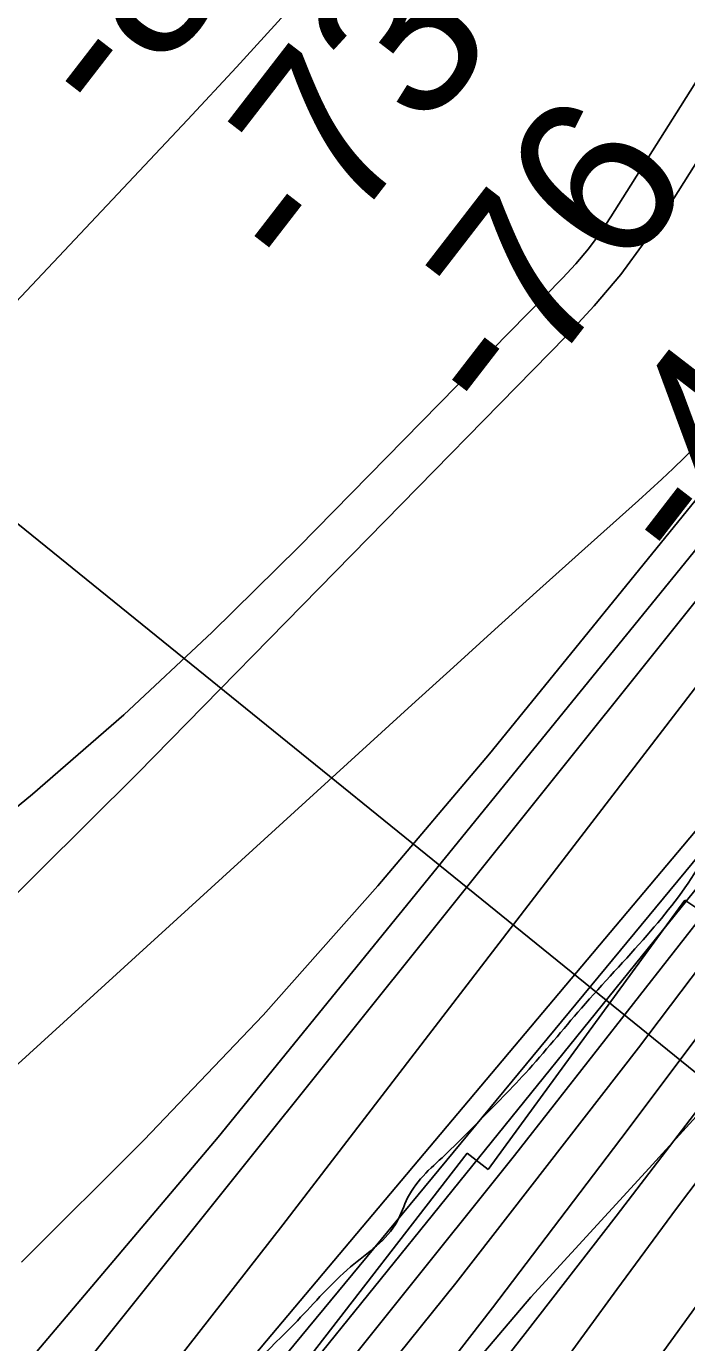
# Model space of a CAD drawing. Extents: x 3279314 to 3317160, y 734079 to 759431.
# Drawn here: x 3309530 to 3309801, y 739729 to 740269 of the extents above; entities that cross this region are included whole.
import ezdxf

# ---------------------------------------------------------------- set-up
doc = ezdxf.new("R2010")
doc.units = 0
for name, color, linetype in [('V-RIVR-EDGE', 7, 'Continuous'), ('V-RIVR-RANG', 7, 'Continuous'), ('V-RRAP-RVMT', 7, 'Continuous'), ('V-SITE-VEGE', 7, 'Continuous'), ('V-TOPO-DPTH', 7, 'Continuous'), ('V-TOPO-MAJR', 7, 'Continuous'), ('V-TOPO-MINR', 7, 'Continuous'), ('V-TOPO-WATR', 7, 'Continuous')]:
    doc.layers.add(name, color=color, linetype=linetype)

msp = doc.modelspace()

# ---------------------------------------------------------------- linework, layer by layer
at = {"layer": 'V-RIVR-EDGE'}
msp.add_spline([(3309406.57, 739469.1), (3309406.86, 739470.24), (3309409.6, 739480.7), (3309411.94, 739488.45), (3309415.44, 739490.39), (3309418.54, 739491.15), (3309422.42, 739489.98), (3309428.24, 739491.9), (3309433.69, 739499.26), (3309438.75, 739506.62), (3309450.41, 739518.22), (3309464.03, 739536.03), (3309476.87, 739555.77), (3309496.72, 739584.42), (3309506.06, 739597.97), (3309519.68, 739614.22), (3309546.5, 739639.37), (3309559.72, 739653.68), (3309570.21, 739663.74), (3309585.37, 739678.44), (3309605.6, 739702.43), (3309641.37, 739738.41), (3309663.14, 739760.46), (3309682.19, 739779.03), (3309686.48, 739788.71), (3309693.87, 739798.78), (3309702.81, 739807.29), (3309713.69, 739818.12), (3309734.69, 739839.78), (3309757.64, 739866.48), (3309784.47, 739896.28), (3309806.26, 739925.31), (3309824.16, 739949.7), (3309828.82, 739952.79), (3309833.87, 739956.65), (3309845.54, 739971.36), (3309857.6, 739986.07), (3309865.38, 739998.46), (3309886, 740025.17), (3309891.05, 740027.48), (3309901.91, 740028.23), (3309908.12, 740032.09), (3309917.06, 740039.05), (3309926.79, 740054.54), (3309932.25, 740063.83), (3309935.77, 740075.84), (3309938.15, 740097.17), (3309938.96, 740111.13), (3309941.3, 740118.49), (3309943.25, 740123.53), (3309947.53, 740128.17), (3309951.03, 740130.87), (3309951.81, 740133.98), (3309959.98, 740142.49), (3309961.15, 740148.3), (3309962.72, 740152.95), (3309965.05, 740156.43), (3309967.78, 740162.63), (3309974.79, 740173.09), (3309975.58, 740178.51), (3309979.86, 740187.03), (3309982.99, 740198.27), (3309983.8, 740212.23), (3309990.43, 740225.4), (3309997.84, 740242.83), (3310002.91, 740253.68), (3310002.53, 740257.95), (3310003.33, 740265.31), (3310006.04, 740266.08), (3310008.37, 740266.08), (3310011.48, 740270.33), (3310020.05, 740286.21), (3310046.13, 740325.7), (3310059.77, 740350.88), (3310067.17, 740364.43), (3310064.86, 740370.26), (3310064.1, 740378.01), (3310064.89, 740384.99), (3310067.63, 740395.07), (3310071.92, 740404.36), (3310077.75, 740407.45), (3310083.56, 740407.05), (3310091.71, 740406.25), (3310100.25, 740410.89), (3310108.41, 740417.07), (3310115.41, 740425.59), (3310118.91, 740428.29), (3310123.17, 740429.06), (3310128.6, 740429.04), (3310138.69, 740431.35), (3310142.57, 740432.5), (3310149.96, 740439.07), (3310155.39, 740440.22), (3310158.1, 740440.22), (3310163.14, 740440.2), (3310171.68, 740440.18), (3310184.1, 740445.58), (3310197.69, 740453.69), (3310207.02, 740461.43), (3310214.79, 740469.16), (3310221, 740471.47), (3310225.28, 740473.4), (3310231.12, 740483.47), (3310240.45, 740492.37), (3310249.38, 740497.77), (3310258.69, 740499.69), (3310262.19, 740502.78), (3310266.86, 740511.3), (3310274.64, 740520.2), (3310283.2, 740529.88), (3310284.76, 740533.75), (3310284.78, 740540.73), (3310286.72, 740544.22), (3310293.72, 740549.63), (3310302.27, 740557.36), (3310312.77, 740569.36), (3310318.22, 740579.43), (3310320.57, 740589.12), (3310322.14, 740597.26), (3310326.04, 740604.23), (3310334.6, 740615.07), (3310347.44, 740633.26), (3310363.77, 740648.73), (3310366.88, 740654.54), (3310368.46, 740664.62), (3310368.48, 740672.77), (3310370.04, 740676.64), (3310379.76, 740687.09), (3310387.54, 740696.76), (3310394.93, 740706.83), (3310396.5, 740713.03), (3310398.84, 740719.62), (3310401.96, 740724.26), (3310405.85, 740728.52), (3310409.74, 740736.26), (3310412.88, 740750.99), (3310413.3, 740761.07), (3310417.21, 740774.25), (3310421.5, 740785.87), (3310418.81, 740794.41), (3310418.05, 740800.23), (3310418.83, 740804.5), (3310424.28, 740811.85), (3310428.56, 740819.21), (3310430.52, 740825.41), (3310428.59, 740831.23), (3310427.44, 740836.27), (3310427.83, 740837.44), (3310433.27, 740839.36), (3310439.09, 740842.45), (3310443.37, 740846.7), (3310443.38, 740851.36), (3310441.46, 740858.34), (3310441.47, 740863), (3310444.2, 740869.2), (3310451.2, 740876.16), (3310463.25, 740888.54), (3310473.36, 740900.54), (3310478.43, 740910.22), (3310484.27, 740921.06), (3310487, 740926.48), (3310491.27, 740930.35), (3310495.94, 740934.99), (3310496.34, 740938.1), (3310497.9, 740943.91), (3310501.79, 740948.55), (3310508.01, 740955.13), (3310516.57, 740967.91), (3310525.14, 740982.23), (3310533.32, 740995.01), (3310538.01, 741009.35), (3310543.08, 741023.68), (3310547.76, 741031.82), (3310553.99, 741042.27), (3310555.56, 741051.58), (3310558.31, 741064.75), (3310560.26, 741067.85), (3310564.92, 741070.17), (3310568.02, 741072.49), (3310568.03, 741076.75), (3310566.87, 741078.31), (3310564.55, 741079.86), (3310564.17, 741081.8), (3310567.3, 741092.65), (3310574.31, 741104.27), (3310580.92, 741111.23), (3310588.7, 741123.24), (3310593.37, 741129.04), (3310595.72, 741136.79), (3310601.17, 741145.7), (3310601.18, 741151.52), (3310604.68, 741155.38), (3310613.62, 741163.51), (3310615.97, 741173.97), (3310617.54, 741180.95), (3310627.27, 741194.5), (3310627.29, 741200.31), (3310629.23, 741204.19), (3310633.12, 741206.5), (3310639.34, 741213.08), (3310643.62, 741219.66), (3310646.36, 741227.8), (3310646.76, 741234), (3310654.16, 741246.4), (3310668.97, 741277.38), (3310677.93, 741294.81), (3310684.55, 741304.49), (3310688.05, 741309.14), (3310690, 741313.01), (3310694.7, 741331.61), (3310699.77, 741344.79), (3310707.55, 741354.46), (3310720.39, 741368.78), (3310732.06, 741385.81), (3310733.63, 741393.95), (3310733.27, 741402.1), (3310734.83, 741406.75), (3310740.27, 741412.16), (3310743, 741417.2), (3310747.15, 741422.06)], degree=3, dxfattribs=at)
at = {"layer": 'V-RIVR-RANG'}
msp.add_line((3310092.22, 739606.65), (3309113.28, 740399.92), dxfattribs=at)
at = {"layer": 'V-RRAP-RVMT'}
for p, q in [((3309799.98, 739910.61), (3309719.39, 739800.33)), ((3309805.64, 739906.88), (3309799.98, 739910.61)), ((3309710.91, 739806.97), (3309627.79, 739699.69)), ((3309719.39, 739800.33), (3309710.91, 739806.97))]:
    msp.add_line(p, q, dxfattribs=at)
at = {"layer": 'V-SITE-VEGE'}
for p, q in [((3309834.08, 739854.5), (3309785.39, 739800.95)), ((3309785.39, 739800.95), (3309736.92, 739748.08)), ((3309736.92, 739748.08), (3309688.9, 739691.62))]:
    msp.add_line(p, q, dxfattribs=at)
at = {"layer": 'V-TOPO-DPTH'}
for p, q in [((3309829.16, 740105.13), (3309719.93, 739970.63)), ((3309719.93, 739970.63), (3309829.16, 740105.13)), ((3309719.93, 739970.63), (3309674.3, 739916.51)), ((3309674.3, 739916.51), (3309719.93, 739970.63)), ((3309674.3, 739916.51), (3309627.38, 739863.58)), ((3309627.38, 739863.58), (3309674.3, 739916.51)), ((3309627.38, 739863.58), (3309578.54, 739812.42)), ((3309578.54, 739812.42), (3309627.38, 739863.58)), ((3309578.54, 739812.42), (3309528.41, 739762.44)), ((3309528.41, 739762.44), (3309578.54, 739812.42))]:
    msp.add_line(p, q, dxfattribs=at)
for points in [[(3309352.93, 739469.07), (3309291.22, 739469.04), (3309359.83, 739536.55), (3309446.04, 739625.95), (3309528.67, 739718.66), (3309608.92, 739813.59), (3309831.12, 740087.21), (3309839.44, 740097.78), (3309847.53, 740108.52), (3309855.29, 740119.5), (3309862.83, 740130.64), (3310006.82, 740350.88), (3310084.55, 740473.24), (3310160.08, 740596.89), (3310232.34, 740722.49), (3310302.41, 740849.39), (3310513.38, 741243.62), (3311048.55, 742381.01)], [(3309291.22, 739469.04), (3309359.83, 739536.55), (3309446.04, 739625.95), (3309528.67, 739718.66), (3309608.92, 739813.59), (3309831.12, 740087.21), (3309839.44, 740097.78), (3309847.53, 740108.52), (3309855.29, 740119.5), (3309862.83, 740130.64), (3310006.82, 740350.88), (3310084.55, 740473.24), (3310160.08, 740596.89), (3310232.34, 740722.49), (3310302.41, 740849.39), (3310513.38, 741243.62), (3311048.55, 742381.01)], [(3311094.64, 742380.88), (3310637.07, 741273.78), (3310631.81, 741261.21), (3310626.48, 741248.66), (3310621.03, 741236.17), (3310615.51, 741223.7), (3310604.97, 741200.16), (3310604.66, 741199.5), (3310604.33, 741198.84), (3310603.97, 741198.2), (3310603.6, 741197.56), (3309964.33, 740149.12), (3309955.14, 740134.26), (3309945.82, 740119.47), (3309936.31, 740104.81), (3309926.67, 740090.24), (3309908.53, 740063.18), (3309907.85, 740062.2), (3309907.15, 740061.24), (3309906.42, 740060.3), (3309905.67, 740059.38), (3309408.91, 739469.1)], [(3311094.64, 742380.88), (3310637.07, 741273.78), (3310631.81, 741261.21), (3310626.48, 741248.66), (3310621.03, 741236.17), (3310615.51, 741223.7), (3310604.97, 741200.16), (3310604.66, 741199.5), (3310604.33, 741198.84), (3310603.97, 741198.2), (3310603.6, 741197.56), (3309964.33, 740149.12), (3309955.14, 740134.26), (3309945.82, 740119.47), (3309936.31, 740104.81), (3309926.67, 740090.24), (3309908.53, 740063.18), (3309907.85, 740062.2), (3309907.15, 740061.24), (3309906.42, 740060.3), (3309905.67, 740059.38), (3309408.91, 739469.1), (3309439.31, 739469.12)], [(3310986.12, 741984.7), (3310648.23, 741215.56), (3310640.99, 741199.66), (3310633.48, 741183.9), (3310625.55, 741168.35), (3310617.34, 741152.93), (3310507, 740952.19), (3310441.94, 740837.39), (3310374.93, 740723.78), (3310305, 740611.95), (3310233.11, 740501.31), (3309944.14, 740068.94), (3309936.02, 740057.02), (3309927.76, 740045.2), (3309919.31, 740033.52), (3309910.71, 740021.93), (3309781, 739850.2), (3309706.23, 739753.83), (3309629.83, 739658.8), (3309551, 739565.78), (3309470.53, 739474.11), (3309466.05, 739469.13), (3309439.31, 739469.12)], [(3309408.91, 739469.1), (3309352.93, 739469.07), (3309833.29, 740069.11), (3309845.49, 740084.78), (3309857.39, 740100.67), (3309868.85, 740116.89), (3309880.01, 740133.32), (3310262.28, 740713.29), (3310315.22, 740795.83), (3310366.76, 740879.21), (3310416.21, 740963.85), (3310464.26, 741049.32), (3310534.3, 741177.62), (3310546.06, 741199.69), (3310557.53, 741221.91), (3310568.55, 741244.35), (3310579.27, 741266.94), (3310800.11, 741744.33)], [(3310800.11, 741744.33), (3310579.27, 741266.94), (3310568.55, 741244.35), (3310557.53, 741221.91), (3310546.06, 741199.69), (3310534.3, 741177.62), (3310464.26, 741049.32), (3310416.21, 740963.85), (3310366.76, 740879.21), (3310315.22, 740795.83), (3310262.28, 740713.29), (3309880.01, 740133.32), (3309868.85, 740116.89), (3309857.39, 740100.67), (3309845.49, 740084.78), (3309833.29, 740069.11), (3309352.93, 739469.07)], [(3309439.31, 739469.12), (3309526.6, 739572.93), (3309614.31, 739679.66), (3309907.62, 740042.78), (3309912.04, 740048.39), (3309916.35, 740054.08), (3309920.51, 740059.88), (3309924.57, 740065.75), (3310036.7, 740232.68), (3310095.95, 740322.57), (3310154.13, 740413.14), (3310210.72, 740504.71), (3310266.25, 740596.95), (3310609.24, 741178.19), (3310613.23, 741185.22), (3310617.05, 741192.33), (3310620.63, 741199.57), (3310624.05, 741206.89), (3310732.31, 741449.7)], [(3309439.31, 739469.12), (3309526.6, 739572.93), (3309614.31, 739679.66), (3309907.62, 740042.78), (3309912.04, 740048.39), (3309916.35, 740054.08), (3309920.51, 740059.88), (3309924.57, 740065.75), (3310036.7, 740232.68), (3310095.95, 740322.57), (3310154.13, 740413.14), (3310210.72, 740504.71), (3310266.25, 740596.95), (3310609.24, 741178.19), (3310613.23, 741185.22), (3310617.05, 741192.33), (3310620.63, 741199.57), (3310624.05, 741206.89), (3310732.31, 741449.7)]]:
    msp.add_lwpolyline(points, dxfattribs=at)
at = {"layer": 'V-TOPO-MAJR'}
for points in [[(3309565.2, 739469.18), (3309592.72, 739504.71), (3309661.4, 739597.33), (3309747.86, 739717.86), (3309772.07, 739751.21), (3309796.53, 739784.38), (3309821.36, 739817.27), (3309846.44, 739849.98), (3309859.67, 739867.04), (3309878.2, 739891.17), (3309896.55, 739915.43), (3309914.65, 739939.88), (3309932.58, 739964.46), (3309950.22, 739989.24), (3309967.64, 740014.18), (3309984.71, 740039.36), (3310001.57, 740064.68), (3310157.19, 740301.97), (3310249.08, 740442.47)], [(3309292.98, 739630.1), (3309688.19, 739990.61), (3309705.19, 740006.08), (3309722.22, 740021.52), (3309739.28, 740036.92), (3309756.37, 740052.29), (3309780.99, 740074.38), (3309785.76, 740078.71), (3309790.51, 740083.06), (3309795.2, 740087.47), (3309799.87, 740091.91), (3309804.43, 740096.45)]]:
    msp.add_lwpolyline(points, dxfattribs=at)
at = {"layer": 'V-TOPO-MINR'}
for p, q in [((3309719.93, 739970.63), (3309829.16, 740105.13)), ((3309674.3, 739916.51), (3309719.93, 739970.63)), ((3309627.38, 739863.58), (3309674.3, 739916.51)), ((3309578.54, 739812.42), (3309627.38, 739863.58)), ((3309528.41, 739762.44), (3309578.54, 739812.42))]:
    msp.add_line(p, q, dxfattribs=at)
for points in [[(3309291.22, 739469.04), (3309359.83, 739536.55), (3309446.04, 739625.95), (3309528.67, 739718.66), (3309608.92, 739813.59), (3309831.12, 740087.21), (3309839.44, 740097.78), (3309847.53, 740108.52), (3309855.29, 740119.5), (3309862.83, 740130.64), (3310006.82, 740350.88), (3310084.55, 740473.24), (3310160.08, 740596.89), (3310232.34, 740722.49), (3310302.41, 740849.39), (3310513.38, 741243.62), (3311048.55, 742381.01)], [(3309408.91, 739469.1), (3309905.67, 740059.38), (3309906.42, 740060.3), (3309907.15, 740061.24), (3309907.85, 740062.2), (3309908.53, 740063.18), (3309926.67, 740090.24), (3309936.31, 740104.81), (3309945.82, 740119.47), (3309955.14, 740134.26), (3309964.33, 740149.12), (3310603.6, 741197.56), (3310603.97, 741198.2), (3310604.33, 741198.84), (3310604.66, 741199.5), (3310604.97, 741200.16), (3310615.51, 741223.7), (3310621.03, 741236.17), (3310626.48, 741248.66), (3310631.81, 741261.21), (3310637.07, 741273.78), (3311094.64, 742380.88)], [(3309505.47, 739469.15), (3309608.97, 739599.71), (3309665.3, 739671.49), (3309721.16, 739743.63), (3309776.31, 739816.31), (3309830.99, 739889.36), (3309913.76, 740001.06), (3309926.56, 740018.63), (3309939.15, 740036.33), (3309951.44, 740054.25), (3309963.53, 740072.31), (3310405.89, 740744.87), (3310450.35, 740814.43), (3310493.57, 740884.73), (3310534.94, 740956.14), (3310575.07, 741028.28), (3310626.6, 741123.82), (3310639.69, 741148.92), (3310652.31, 741174.24), (3310664.22, 741199.91), (3310675.66, 741225.8), (3311121.86, 742274.31)], [(3309593.01, 739469.2), (3309666.94, 739559.57), (3309749.14, 739667.74), (3309828.8, 739777.92), (3309984.28, 740001.3), (3310708.87, 741089.52), (3310722.12, 741110.66), (3310734.58, 741132.22), (3310745.85, 741154.44), (3310756.32, 741177.08), (3311189.48, 742185.13)], [(3309466.05, 739469.13), (3309470.53, 739474.11), (3309551, 739565.78), (3309629.83, 739658.8), (3309706.23, 739753.83), (3309781, 739850.2), (3309910.71, 740021.93), (3309919.31, 740033.52), (3309927.76, 740045.2), (3309936.02, 740057.02), (3309944.14, 740068.94), (3310233.11, 740501.31), (3310305, 740611.95), (3310374.93, 740723.78), (3310441.94, 740837.39), (3310507, 740952.19), (3310617.34, 741152.93), (3310625.55, 741168.35), (3310633.48, 741183.9), (3310640.99, 741199.66), (3310648.23, 741215.56), (3310986.12, 741984.7)], [(3309352.93, 739469.07), (3309833.29, 740069.11), (3309845.49, 740084.78), (3309857.39, 740100.67), (3309868.85, 740116.89), (3309880.01, 740133.32), (3310262.28, 740713.29), (3310315.22, 740795.83), (3310366.76, 740879.21), (3310416.21, 740963.85), (3310464.26, 741049.32), (3310534.3, 741177.62), (3310546.06, 741199.69), (3310557.53, 741221.91), (3310568.55, 741244.35), (3310579.27, 741266.94), (3310800.11, 741744.33)], [(3309452.21, 739469.12), (3309534.91, 739565.36), (3309633.39, 739685), (3309730.19, 739806.04), (3309908.83, 740034.3), (3309914.98, 740042.34), (3309921, 740050.46), (3309926.86, 740058.7), (3309932.59, 740067.04), (3310093.96, 740307.03), (3310178.87, 740436.31), (3310261.86, 740566.77), (3310342, 740699.01), (3310420.24, 740832.43), (3310612.32, 741168.34), (3310618, 741178.64), (3310623.47, 741189.04), (3310628.63, 741199.6), (3310633.57, 741210.26), (3310843.71, 741682.53)], [(3309424.86, 739469.11), (3309468.25, 739520.87), (3309906.59, 740051.12), (3309909.2, 740054.37), (3309911.73, 740057.67), (3309914.17, 740061.04), (3309916.54, 740064.47), (3309980.98, 740160.48), (3310015.13, 740212.19), (3310048.76, 740264.23), (3310081.62, 740316.76), (3310113.97, 740369.62), (3310606.36, 741187.91), (3310608.57, 741191.73), (3310610.68, 741195.59), (3310612.64, 741199.53), (3310614.51, 741203.52), (3310675.54, 741340.09), (3310707.53, 741412.54)], [(3309389.64, 739469.09), (3309467.01, 739563.67), (3309551.68, 739670.25), (3309635.35, 739777.64), (3309837.36, 740040.79), (3309855.14, 740064.56), (3309872.54, 740088.6), (3309889.34, 740113.07), (3309905.75, 740137.81), (3310441.1, 740966.89), (3310466.13, 741006.48), (3310490.63, 741046.38), (3310514.34, 741086.76), (3310537.54, 741127.44), (3310545.3, 741141.36), (3310563.79, 741175.54), (3310581.69, 741210.02), (3310598.71, 741244.94), (3310615.15, 741280.16), (3310671.3, 741404.53)], [(3309125.37, 739732.09), (3309210.83, 739822.03), (3309296.21, 739912.06), (3309381.45, 740002.21), (3309466.61, 740092.44), (3309596.4, 740230.17), (3309616.44, 740251.74), (3309636.27, 740273.5), (3309655.79, 740295.54), (3309675.11, 740317.77), (3309693.02, 740338.69), (3309720.68, 740371.87), (3309747.73, 740405.52), (3309773.87, 740439.9), (3309799.39, 740474.74), (3309806.01, 740484.04), (3309834.12, 740524.08), (3309861.85, 740564.37), (3309889.03, 740605.04), (3309915.85, 740645.95), (3310346.21, 741312.51)], [(3309159.97, 739574.65), (3309266.97, 739668.39), (3309372.24, 739763.98), (3309474.92, 739862.35), (3309575.86, 739962.57), (3309751.41, 740141.58), (3309762.86, 740154.03), (3309773.74, 740166.93), (3309783.77, 740180.51), (3309793.23, 740194.53), (3309914.1, 740386.68), (3309982.54, 740497.72), (3310049.61, 740609.56), (3310114.63, 740722.61), (3310178.29, 740836.46), (3310426.51, 741290.06)], [(3309531.52, 739469.16), (3309535.13, 739474.01), (3309587.29, 739543.2), (3309640.04, 739611.93), (3309693.2, 739680.36), (3309734.57, 739733.13), (3309771.85, 739781.22), (3309808.79, 739829.56), (3309845.22, 739878.28), (3309881.31, 739927.27), (3309917.43, 739976.84), (3309935.01, 740001.37), (3309952.31, 740026.09), (3309969.2, 740051.08), (3309985.82, 740076.27), (3310583.21, 740997.6)], [(3309121.6, 739652.58), (3309170.98, 739698.4), (3309210.34, 739734.3), (3309241.43, 739760.3), (3309273.81, 739784.4), (3309308.14, 739805.64), (3309343.76, 739824.98), (3309379.66, 739844), (3309414.61, 739864.5), (3309448.15, 739887.24), (3309480.75, 739911.48), (3309494.66, 739922.54), (3309532.88, 739954.12), (3309570.29, 739986.6), (3309606.47, 740020.45), (3309641.83, 740055.2), (3309749.9, 740165.4), (3309755.32, 740171.3), (3309760.48, 740177.41), (3309765.23, 740183.84), (3309769.71, 740190.48), (3309828.95, 740284.64)]]:
    msp.add_lwpolyline(points, dxfattribs=at)
at = {"layer": 'V-TOPO-WATR'}
msp.add_lwpolyline([(3309439.31, 739469.12), (3309526.6, 739572.93), (3309614.31, 739679.66), (3309907.62, 740042.78), (3309912.04, 740048.39), (3309916.35, 740054.08), (3309920.51, 740059.88), (3309924.57, 740065.75), (3310036.7, 740232.68), (3310095.95, 740322.57), (3310154.13, 740413.14), (3310210.72, 740504.71), (3310266.25, 740596.95), (3310609.24, 741178.19), (3310613.23, 741185.22), (3310617.05, 741192.33), (3310620.63, 741199.57), (3310624.05, 741206.89), (3310732.31, 741449.7)], dxfattribs=at)

# ---------------------------------------------------------------- texts
at = {"layer": 'V-RIVR-RANG'}
for s, p in [('-87', (3309567.46, 740224.8)), ('-73', (3309644.8, 740161.35)), ('-76', (3309725.7, 740102.49)), ('-48', (3309804.66, 740041.13))]:
    msp.add_text(s, height=67, rotation=52.3138, dxfattribs=at).set_placement(p)

doc.saveas('drawing.dxf')
